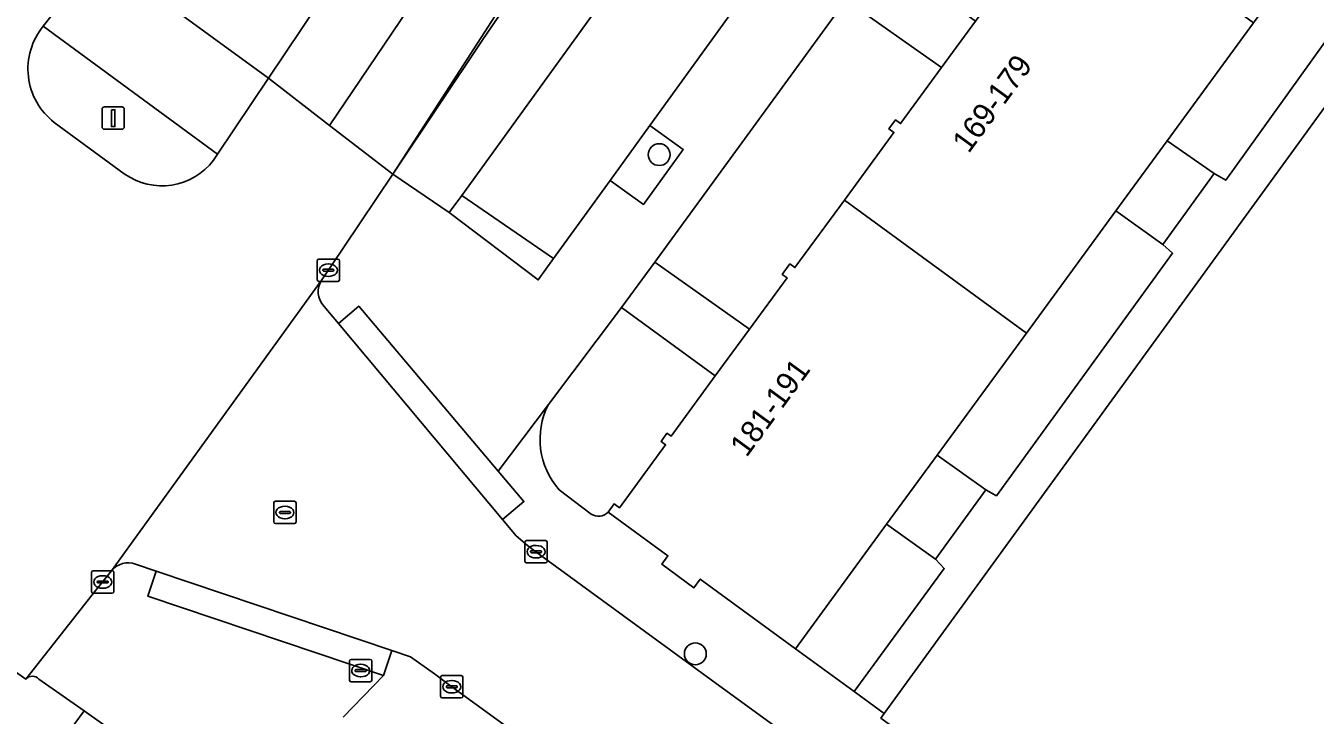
# Model space of a CAD drawing. Extents: x 160102 to 160934, y 382045 to 382923.
# Drawn here: x 160263.2 to 160320.8, y 382376 to 382406.8 of the extents above; entities that cross this region are included whole.
import ezdxf

# ---------------------------------------------------------------- set-up
doc = ezdxf.new("R2010")
doc.units = 0
for name, color, linetype in [('IMGEO_Berm_groen', 7, 'Continuous'), ('IMGEO_Boom', 7, 'Continuous'), ('IMGEO_Brandkraan', 7, 'Continuous'), ('IMGEO_Groenvoorziening', 7, 'Continuous'), ('IMGEO_Kolk', 7, 'Continuous'), ('IMGEO_Lichtmast', 7, 'Continuous'), ('IMGEO_Pand', 7, 'Continuous'), ('IMGEO_Pand_nummerreeks', 7, 'Continuous'), ('IMGEO_Rijbaan_lokaal_gesloten', 7, 'Continuous'), ('IMGEO_Rijbaan_lokaal_open', 7, 'Continuous'), ('IMGEO_Rioolput', 7, 'Continuous'), ('IMGEO_Verkeerseiland_open', 7, 'Continuous'), ('IMGEO_Voetpad_op_trap', 7, 'Continuous'), ('IMGEO_Voetpad_open', 7, 'Continuous')]:
    doc.layers.add(name, color=color, linetype=linetype)

msp = doc.modelspace()

# ---------------------------------------------------------------- linework, layer by layer
at = {"layer": 'IMGEO_Berm_groen'}
msp.add_lwpolyline([(160303.7, 382448.741), (160308.576, 382455.458), (160303.993, 382458.495), (160297.11, 382448.984), (160266.444, 382409.993), (160274.009, 382404.475)], close=True, dxfattribs=at)
for points in [[(160294.487, 382419.495), (160295.236, 382420.526), (160294.004, 382421.442), (160283.59, 382406.211), (160279.56, 382400.188), (160282.085, 382398.465), (160282.644, 382399.239), (160294.103, 382415.076)], [(160265.141, 382375.329), (160265.762, 382376.188), (160263.74, 382377.608)]]:
    msp.add_lwpolyline(points, dxfattribs=at)
msp.add_arc((160263.448, 382377.336), 0.399, 42.99877, 137.39233, dxfattribs=at)
at = {"layer": 'IMGEO_Boom'}
for centre in [(160291.475, 382401.06), (160293.091, 382378.734)]:
    msp.add_circle(centre, 0.489, dxfattribs=at)
at = {"layer": 'IMGEO_Brandkraan'}
for p, q in [((160277.626, 382377.56), (160277.626, 382378.412)), ((160277.701, 382378.486), (160278.553, 382378.486)), ((160277.928, 382378.029), (160278.326, 382378.029)), ((160278.114, 382378.266), (160278.139, 382378.266)), ((160278.627, 382378.412), (160278.627, 382377.56)), ((160278.553, 382377.486), (160277.701, 382377.486)), ((160277.885, 382377.98), (160277.885, 382377.992)), ((160278.323, 382377.943), (160277.925, 382377.943)), ((160278.137, 382377.706), (160278.112, 382377.706)), ((160278.369, 382377.992), (160278.369, 382377.98))]:
    msp.add_line(p, q, dxfattribs=at)
for points in [[(160277.626, 382377.56), (160277.626, 382378.412)], [(160277.701, 382378.486), (160278.553, 382378.486)], [(160278.627, 382378.412), (160278.627, 382377.56)], [(160278.553, 382377.486), (160277.701, 382377.486)]]:
    msp.add_lwpolyline(points, dxfattribs=at)
for centre, radius, start, end in [((160277.703, 382378.41), 0.0765, 91.55205, 178.44795), ((160277.703, 382378.41), 0.0765, 91.55205, 178.44795), ((160277.925, 382377.989), 0.0403, 85.87752, 175.75265), ((160278.33, 382377.991), 0.0386, 1.73085, 96.63898), ((160278.551, 382378.41), 0.0765, 1.55205, 88.44795), ((160278.551, 382378.41), 0.0765, 1.55205, 88.44795), ((160277.703, 382377.562), 0.0765, 181.55205, 268.44795), ((160277.703, 382377.562), 0.0765, 181.55205, 268.44795), ((160277.922, 382377.979), 0.0366, 178.93798, 274.71019), ((160278.326, 382377.986), 0.043, 264.86636, 352.45326), ((160278.551, 382377.562), 0.0765, 271.55205, 358.44795), ((160278.551, 382377.562), 0.0765, 271.55205, 358.44795)]:
    msp.add_arc(centre, radius, start, end, dxfattribs=at)
for centre, major_axis, ratio, start_param, end_param in [((160278.113, 382377.986), (-0.387, 0.002), 0.722429, 4.712389, 7.853982), ((160278.138, 382377.986), (-0.39, 0.002), 0.717154, 1.570796, 4.712389)]:
    msp.add_ellipse(centre, major_axis=major_axis, ratio=ratio, start_param=start_param, end_param=end_param, dxfattribs=at)
at = {"layer": 'IMGEO_Groenvoorziening'}
for points in [[(160370.829, 382398.747), (160336.272, 382423.908), (160301.535, 382376.068), (160301.385, 382375.861), (160326.781, 382357.302), (160333.47, 382352.414)], [(160289.787, 382394.218), (160286.52, 382389.88)], [(160289.194, 382385.073), (160289.46, 382385.436), (160289.693, 382385.265), (160291.757, 382388.086), (160291.556, 382388.234), (160291.822, 382388.598), (160292.007, 382388.462), (160293.982, 382391.162), (160289.787, 382394.218)], [(160287, 382386.071), (160288.436, 382384.978)]]:
    msp.add_lwpolyline(points, dxfattribs=at)
for points in [[(160324.45, 382410.594), (160324.208, 382410.933), (160322.085, 382412.472), (160318.049, 382406.957), (160314.189, 382401.682), (160316.293, 382400.219), (160316.804, 382399.911)], [(160301.968, 382402.051), (160301.746, 382402.213), (160302.04, 382402.614), (160302.264, 382402.451), (160304.093, 382404.95), (160299.818, 382407.964), (160291.277, 382396.257), (160295.513, 382393.253), (160297.193, 382395.55), (160296.98, 382395.706), (160297.32, 382396.17), (160297.544, 382396.006), (160299.756, 382399.029)], [(160289.282, 382399.909), (160290.77, 382398.832), (160292.547, 382401.286), (160291.056, 382402.365)], [(160314.43, 382396.648), (160313.998, 382397.036), (160311.897, 382398.552), (160307.89, 382393.076), (160303.898, 382387.621), (160306.083, 382386.071), (160306.555, 382385.803)], [(160304.221, 382382.549), (160303.828, 382382.967), (160301.64, 382384.534), (160297.565, 382378.966), (160300.192, 382377.049)]]:
    msp.add_lwpolyline(points, close=True, dxfattribs=at)
for centre, radius, start, end in [((160289.562, 382388.329), 3.415, 152.9793, 221.3855), ((160288.756, 382385.497), 0.609, 238.32581, 315.96143)]:
    msp.add_arc(centre, radius, start, end, dxfattribs=at)
at = {"layer": 'IMGEO_Kolk'}
for p, q in [((160276.182, 382395.465), (160276.182, 382396.317)), ((160276.257, 382396.391), (160277.109, 382396.391)), ((160276.441, 382395.885), (160276.441, 382395.897)), ((160276.484, 382395.934), (160276.882, 382395.934)), ((160276.67, 382396.171), (160276.695, 382396.171)), ((160276.925, 382395.897), (160276.925, 382395.885)), ((160277.183, 382396.317), (160277.183, 382395.465)), ((160277.109, 382395.391), (160276.257, 382395.391)), ((160276.879, 382395.848), (160276.481, 382395.848)), ((160276.693, 382395.611), (160276.668, 382395.611)), ((160285.542, 382383.802), (160286.394, 382383.802)), ((160285.467, 382382.876), (160285.467, 382383.728)), ((160285.726, 382383.296), (160285.726, 382383.308)), ((160286.164, 382383.259), (160285.766, 382383.259)), ((160285.769, 382383.345), (160286.167, 382383.345)), ((160285.955, 382383.582), (160285.98, 382383.582)), ((160286.21, 382383.308), (160286.21, 382383.296)), ((160286.468, 382383.728), (160286.468, 382382.876)), ((160286.394, 382382.802), (160285.542, 382382.802)), ((160285.978, 382383.022), (160285.953, 382383.022)), ((160266.092, 382381.522), (160266.092, 382382.374)), ((160266.167, 382382.448), (160267.019, 382382.448)), ((160266.58, 382382.228), (160266.605, 382382.228)), ((160267.093, 382382.374), (160267.093, 382381.522)), ((160266.351, 382381.942), (160266.351, 382381.954)), ((160266.789, 382381.905), (160266.391, 382381.905)), ((160266.394, 382381.991), (160266.792, 382381.991)), ((160266.603, 382381.668), (160266.578, 382381.668)), ((160266.835, 382381.954), (160266.835, 382381.942)), ((160267.019, 382381.448), (160266.167, 382381.448)), ((160281.7, 382376.838), (160281.7, 382377.69)), ((160281.775, 382377.764), (160282.627, 382377.764)), ((160282.188, 382377.544), (160282.213, 382377.544)), ((160282.701, 382377.69), (160282.701, 382376.838)), ((160281.959, 382377.258), (160281.959, 382377.27)), ((160282.397, 382377.221), (160281.999, 382377.221)), ((160282.002, 382377.307), (160282.4, 382377.307)), ((160282.211, 382376.984), (160282.186, 382376.984)), ((160282.443, 382377.27), (160282.443, 382377.258)), ((160282.627, 382376.764), (160281.775, 382376.764))]:
    msp.add_line(p, q, dxfattribs=at)
for points in [[(160276.182, 382395.465), (160276.182, 382396.317)], [(160276.257, 382396.391), (160277.109, 382396.391)], [(160277.183, 382396.317), (160277.183, 382395.465)], [(160277.109, 382395.391), (160276.257, 382395.391)], [(160285.542, 382383.802), (160286.394, 382383.802)], [(160285.467, 382382.876), (160285.467, 382383.728)], [(160286.468, 382383.728), (160286.468, 382382.876)], [(160286.394, 382382.802), (160285.542, 382382.802)], [(160266.092, 382381.522), (160266.092, 382382.374)], [(160266.167, 382382.448), (160267.019, 382382.448)], [(160267.093, 382382.374), (160267.093, 382381.522)], [(160267.019, 382381.448), (160266.167, 382381.448)], [(160281.7, 382376.838), (160281.7, 382377.69)], [(160281.775, 382377.764), (160282.627, 382377.764)], [(160282.701, 382377.69), (160282.701, 382376.838)], [(160282.627, 382376.764), (160281.775, 382376.764)]]:
    msp.add_lwpolyline(points, dxfattribs=at)
for centre, radius, start, end in [((160276.259, 382396.315), 0.0765, 91.55205, 178.44795), ((160276.259, 382396.315), 0.0765, 91.55205, 178.44795), ((160276.481, 382395.894), 0.0403, 85.87752, 175.75265), ((160276.886, 382395.896), 0.0386, 1.73085, 96.63898), ((160277.107, 382396.315), 0.0765, 1.55205, 88.44795), ((160277.107, 382396.315), 0.0765, 1.55205, 88.44795), ((160276.259, 382395.467), 0.0765, 181.55205, 268.44795), ((160276.259, 382395.467), 0.0765, 181.55205, 268.44795), ((160276.478, 382395.884), 0.0366, 178.93798, 274.71019), ((160276.882, 382395.891), 0.043, 264.86636, 352.45326), ((160277.107, 382395.467), 0.0765, 271.55205, 358.44795), ((160277.107, 382395.467), 0.0765, 271.55205, 358.44795), ((160285.544, 382383.726), 0.0765, 91.55205, 178.44795), ((160285.544, 382383.726), 0.0765, 91.55205, 178.44795), ((160286.392, 382383.726), 0.0765, 1.55205, 88.44795), ((160286.392, 382383.726), 0.0765, 1.55205, 88.44795), ((160285.766, 382383.305), 0.0403, 85.87752, 175.75265), ((160285.763, 382383.295), 0.0366, 178.93798, 274.71019), ((160286.167, 382383.302), 0.043, 264.86636, 352.45326), ((160286.171, 382383.307), 0.0386, 1.73085, 96.63898), ((160285.544, 382382.878), 0.0765, 181.55205, 268.44795), ((160285.544, 382382.878), 0.0765, 181.55205, 268.44795), ((160286.392, 382382.878), 0.0765, 271.55205, 358.44795), ((160286.392, 382382.878), 0.0765, 271.55205, 358.44795), ((160266.169, 382382.372), 0.0765, 91.55205, 178.44795), ((160266.169, 382382.372), 0.0765, 91.55205, 178.44795), ((160267.017, 382382.372), 0.0765, 1.55205, 88.44795), ((160267.017, 382382.372), 0.0765, 1.55205, 88.44795), ((160266.169, 382381.524), 0.0765, 181.55205, 268.44795), ((160266.169, 382381.524), 0.0765, 181.55205, 268.44795), ((160266.391, 382381.951), 0.0403, 85.87752, 175.75265), ((160266.388, 382381.941), 0.0366, 178.93798, 274.71019), ((160266.792, 382381.948), 0.043, 264.86636, 352.45326), ((160266.796, 382381.953), 0.0386, 1.73085, 96.63898), ((160267.017, 382381.524), 0.0765, 271.55205, 358.44795), ((160267.017, 382381.524), 0.0765, 271.55205, 358.44795), ((160281.777, 382377.688), 0.0765, 91.55205, 178.44795), ((160281.777, 382377.688), 0.0765, 91.55205, 178.44795), ((160282.625, 382377.688), 0.0765, 1.55205, 88.44795), ((160282.625, 382377.688), 0.0765, 1.55205, 88.44795), ((160281.999, 382377.267), 0.0403, 85.87752, 175.75265), ((160281.996, 382377.257), 0.0366, 178.93798, 274.71019), ((160282.4, 382377.264), 0.043, 264.86636, 352.45326), ((160282.404, 382377.269), 0.0386, 1.73085, 96.63898), ((160281.777, 382376.84), 0.0765, 181.55205, 268.44795), ((160281.777, 382376.84), 0.0765, 181.55205, 268.44795), ((160282.625, 382376.84), 0.0765, 271.55205, 358.44795), ((160282.625, 382376.84), 0.0765, 271.55205, 358.44795)]:
    msp.add_arc(centre, radius, start, end, dxfattribs=at)
for centre, major_axis, ratio, start_param, end_param in [((160276.669, 382395.891), (-0.387, 0.002), 0.722429, 4.712389, 7.853982), ((160276.694, 382395.891), (-0.39, 0.002), 0.717154, 1.570796, 4.712389), ((160285.954, 382383.302), (-0.387, 0.002), 0.722429, 4.712389, 7.853982), ((160285.979, 382383.302), (-0.39, 0.002), 0.717154, 1.570796, 4.712389), ((160266.579, 382381.948), (-0.387, 0.002), 0.722429, 4.712389, 7.853982), ((160266.604, 382381.948), (-0.39, 0.002), 0.717154, 1.570796, 4.712389), ((160282.187, 382377.264), (-0.387, 0.002), 0.722429, 4.712389, 7.853982), ((160282.212, 382377.264), (-0.39, 0.002), 0.717154, 1.570796, 4.712389)]:
    msp.add_ellipse(centre, major_axis=major_axis, ratio=ratio, start_param=start_param, end_param=end_param, dxfattribs=at)
at = {"layer": 'IMGEO_Lichtmast'}
for p, q in [((160266.566, 382402.292), (160266.566, 382403.092)), ((160266.566, 382403.092), (160266.566, 382402.292)), ((160266.666, 382403.192), (160267.456, 382403.192)), ((160267.456, 382403.192), (160266.666, 382403.192)), ((160267.556, 382403.092), (160267.556, 382402.292)), ((160267.556, 382402.292), (160267.556, 382403.092)), ((160267.456, 382402.192), (160266.666, 382402.192)), ((160266.666, 382402.192), (160267.456, 382402.192))]:
    msp.add_line(p, q, dxfattribs=at)
msp.add_lwpolyline([(160266.986, 382403.067), (160267.136, 382403.067), (160267.136, 382402.317), (160266.986, 382402.317), (160266.986, 382403.067)], dxfattribs=at)
for centre, start, end in [((160266.666, 382403.092), 90, 180), ((160266.666, 382403.092), 90, 180), ((160267.456, 382403.092), 0, 90), ((160267.456, 382403.092), 360, 90), ((160266.666, 382402.292), 180, 270), ((160266.666, 382402.292), 180, 270), ((160267.456, 382402.292), 270, 0), ((160267.456, 382402.292), 270, 0)]:
    msp.add_arc(centre, 0.1, start, end, dxfattribs=at)
at = {"layer": 'IMGEO_Pand'}
for points in [[(160318.049, 382406.957), (160309.896, 382412.923), (160307.657, 382409.865), (160307.414, 382410.043), (160307.146, 382409.677), (160307.41, 382409.484), (160305.61, 382407.024), (160304.093, 382404.95), (160302.264, 382402.451), (160302.04, 382402.614), (160301.746, 382402.213), (160301.968, 382402.051), (160299.756, 382399.029), (160307.89, 382393.076), (160311.897, 382398.552), (160314.189, 382401.682)], [(160307.89, 382393.076), (160299.756, 382399.029), (160297.544, 382396.006), (160297.32, 382396.17), (160296.98, 382395.706), (160297.193, 382395.55), (160295.513, 382393.253), (160293.982, 382391.162), (160292.007, 382388.462), (160291.822, 382388.598), (160291.556, 382388.234), (160291.757, 382388.086), (160289.693, 382385.265), (160289.46, 382385.436), (160289.194, 382385.073), (160291.862, 382383.12), (160291.588, 382382.746), (160293.028, 382381.692), (160293.311, 382382.079), (160297.565, 382378.966), (160301.64, 382384.534), (160303.898, 382387.621)]]:
    msp.add_lwpolyline(points, close=True, dxfattribs=at)
at = {"layer": 'IMGEO_Rijbaan_lokaal_gesloten'}
msp.add_lwpolyline([(160295.936, 382431.648), (160298.071, 382434.902), (160300.208, 382438.188), (160302.353, 382441.473), (160304.519, 382444.85), (160306.716, 382448.165), (160308.824, 382451.376), (160311.752, 382455.817), (160311.235, 382455.381), (160308.37, 382452.675), (160305.278, 382449.878), (160303.7, 382448.741), (160274.009, 382404.475), (160276.738, 382402.368), (160280.935, 382408.595), (160287.326, 382418.47), (160289.488, 382421.75), (160291.614, 382425.014), (160293.76, 382428.341)], close=True, dxfattribs=at)
for points in [[(160280.935, 382408.595), (160276.738, 382402.368), (160279.56, 382400.188), (160301.652, 382434.38)], [(160301.652, 382434.38), (160279.56, 382400.188), (160283.59, 382406.211), (160294.004, 382421.442)], [(160263.935, 382406.803), (160266.444, 382409.993), (160265.215, 382410.896), (160256.872, 382399.655), (160248.546, 382387.998)], [(160260.31, 382385.462), (160257.39, 382381.679), (160260.262, 382379.65), (160263.154, 382377.606), (160266.123, 382381.379), (160266.987, 382382.454), (160276.396, 382395.463), (160277.371, 382396.919), (160279.56, 382400.188), (160276.738, 382402.368), (160274.009, 382404.475), (160271.73, 382401.078), (160271.552, 382400.813)], [(160267.555, 382400.206), (160264.428, 382402.502)]]:
    msp.add_lwpolyline(points, dxfattribs=at)
for centre, radius, start, end in [((160266.261, 382404.891), 3.011, 140.57986, 232.49807), ((160269.243, 382402.554), 2.892, 234.28602, 322.98434)]:
    msp.add_arc(centre, radius, start, end, dxfattribs=at)
at = {"layer": 'IMGEO_Rijbaan_lokaal_open'}
for points in [[(160353.587, 382490.022), (160350.285, 382492.403), (160294.103, 382415.076), (160282.644, 382399.239), (160286.754, 382396.408), (160289.282, 382399.909), (160291.056, 382402.365), (160297.372, 382411.107), (160299.14, 382413.539), (160304.095, 382420.356), (160305.885, 382422.819), (160309.224, 382427.412), (160310.991, 382429.844), (160314.157, 382434.207), (160315.915, 382436.632), (160319.987, 382442.247), (160321.768, 382444.703), (160324.87, 382448.973), (160324.923, 382449.066), (160334.935, 382462.721)], [(160276.396, 382395.463), (160266.987, 382382.454)], [(160294.357, 382377.17), (160285.964, 382383.301), (160285.586, 382383.575), (160285.08, 382384.005), (160284.463, 382384.743), (160277.133, 382393.503), (160276.49, 382394.271)], [(160268.066, 382382.743), (160268.988, 382382.432), (160279.52, 382378.878), (160280.36, 382378.595), (160281.433, 382377.842), (160282.198, 382377.265), (160289.487, 382371.973), (160310.176, 382356.994), (160316.701, 382352.253)], [(160331.722, 382350.005), (160327.474, 382353.093), (160324.727, 382355.09), (160294.357, 382377.17)]]:
    msp.add_lwpolyline(points, dxfattribs=at)
for points in [[(160282.644, 382399.239), (160282.085, 382398.465), (160286.068, 382395.458), (160286.754, 382396.408)], [(160265.762, 382376.188), (160265.141, 382375.329), (160269.254, 382372.449), (160269.851, 382373.272)]]:
    msp.add_lwpolyline(points, close=True, dxfattribs=at)
for centre, radius, start, end in [((160277.179, 382394.925), 0.95, 145.51346, 223.50446), ((160267.729, 382381.841), 0.962, 69.51749, 140.4709)]:
    msp.add_arc(centre, radius, start, end, dxfattribs=at)
at = {"layer": 'IMGEO_Rioolput'}
for p, q in [((160274.316, 382385.558), (160275.168, 382385.558)), ((160274.241, 382384.632), (160274.241, 382385.484)), ((160274.5, 382385.052), (160274.5, 382385.064)), ((160274.938, 382385.015), (160274.54, 382385.015)), ((160274.543, 382385.101), (160274.941, 382385.101)), ((160274.729, 382385.338), (160274.754, 382385.338)), ((160274.984, 382385.064), (160274.984, 382385.052)), ((160275.242, 382385.484), (160275.242, 382384.632)), ((160275.168, 382384.558), (160274.316, 382384.558)), ((160274.752, 382384.778), (160274.727, 382384.778))]:
    msp.add_line(p, q, dxfattribs=at)
for points in [[(160274.316, 382385.558), (160275.168, 382385.558)], [(160274.241, 382384.632), (160274.241, 382385.484)], [(160275.242, 382385.484), (160275.242, 382384.632)], [(160275.168, 382384.558), (160274.316, 382384.558)]]:
    msp.add_lwpolyline(points, dxfattribs=at)
for centre, radius, start, end in [((160274.318, 382385.482), 0.0765, 91.55205, 178.44795), ((160274.318, 382385.482), 0.0765, 91.55205, 178.44795), ((160275.166, 382385.482), 0.0765, 1.55205, 88.44795), ((160275.166, 382385.482), 0.0765, 1.55205, 88.44795), ((160274.54, 382385.061), 0.0403, 85.87752, 175.75265), ((160274.537, 382385.051), 0.0366, 178.93798, 274.71019), ((160274.941, 382385.058), 0.043, 264.86636, 352.45326), ((160274.945, 382385.063), 0.0386, 1.73085, 96.63898), ((160274.318, 382384.634), 0.0765, 181.55205, 268.44795), ((160274.318, 382384.634), 0.0765, 181.55205, 268.44795), ((160275.166, 382384.634), 0.0765, 271.55205, 358.44795), ((160275.166, 382384.634), 0.0765, 271.55205, 358.44795)]:
    msp.add_arc(centre, radius, start, end, dxfattribs=at)
for centre, major_axis, ratio, start_param, end_param in [((160274.728, 382385.058), (-0.387, 0.002), 0.722429, 4.712389, 7.853982), ((160274.753, 382385.058), (-0.39, 0.002), 0.717154, 1.570796, 4.712389)]:
    msp.add_ellipse(centre, major_axis=major_axis, ratio=ratio, start_param=start_param, end_param=end_param, dxfattribs=at)
at = {"layer": 'IMGEO_Verkeerseiland_open'}
for points in [[(160271.552, 382400.813), (160271.73, 382401.078), (160263.935, 382406.803)], [(160264.428, 382402.502), (160267.555, 382400.206)]]:
    msp.add_lwpolyline(points, dxfattribs=at)
for centre, radius, start, end in [((160266.261, 382404.891), 3.011, 140.57986, 232.49807), ((160269.243, 382402.554), 2.892, 234.28602, 322.98434)]:
    msp.add_arc(centre, radius, start, end, dxfattribs=at)
at = {"layer": 'IMGEO_Voetpad_op_trap'}
for points in [[(160316.293, 382400.219), (160314.189, 382401.682), (160311.897, 382398.552), (160313.998, 382397.036)], [(160306.083, 382386.071), (160303.898, 382387.621), (160301.64, 382384.534), (160303.828, 382382.967)]]:
    msp.add_lwpolyline(points, close=True, dxfattribs=at)
at = {"layer": 'IMGEO_Voetpad_open'}
for points in [[(160276.49, 382394.271), (160277.133, 382393.503), (160278.042, 382394.289), (160284.277, 382386.902), (160286.52, 382389.88), (160289.787, 382394.218), (160291.277, 382396.257), (160299.818, 382407.964), (160301.387, 382410.162), (160310.105, 382422.17), (160311.684, 382424.258), (160320.164, 382435.884)], [(160324.45, 382410.594), (160316.804, 382399.911), (160316.293, 382400.219), (160313.998, 382397.036), (160314.43, 382396.648), (160306.555, 382385.803), (160306.083, 382386.071), (160303.828, 382382.967), (160304.221, 382382.549), (160300.192, 382377.049), (160301.535, 382376.068), (160336.272, 382423.908), (160370.829, 382398.747), (160371.989, 382400.333), (160363.061, 382406.781), (160363.18, 382407.011)], [(160297.372, 382411.107), (160291.056, 382402.365), (160292.547, 382401.286), (160290.77, 382398.832), (160289.282, 382399.909), (160286.754, 382396.408), (160286.068, 382395.458), (160282.085, 382398.465), (160279.56, 382400.188), (160277.371, 382396.919), (160276.396, 382395.463)], [(160286.52, 382389.88), (160284.277, 382386.902), (160285.427, 382385.54), (160284.463, 382384.743), (160285.08, 382384.005), (160285.586, 382383.575), (160285.964, 382383.301), (160294.357, 382377.17), (160324.727, 382355.09), (160327.474, 382353.093), (160331.722, 382350.005)], [(160288.436, 382384.978), (160287, 382386.071)], [(160300.192, 382377.049), (160297.565, 382378.966), (160293.311, 382382.079), (160293.028, 382381.692), (160291.588, 382382.746), (160291.862, 382383.12), (160289.194, 382385.073)], [(160279.141, 382377.768), (160268.611, 382381.311), (160268.988, 382382.432), (160268.066, 382382.743)], [(160266.987, 382382.454), (160266.123, 382381.379), (160263.154, 382377.606)], [(160310.176, 382356.994), (160289.487, 382371.973), (160282.198, 382377.265), (160281.433, 382377.842), (160280.36, 382378.595), (160279.52, 382378.878), (160279.141, 382377.768), (160277.338, 382375.9)], [(160263.74, 382377.608), (160265.762, 382376.188), (160269.851, 382373.272), (160270.225, 382373.788), (160271.806, 382372.668), (160270.17, 382370.359), (160268.564, 382371.497), (160265.16, 382366.799), (160266.819, 382365.598), (160265.076, 382363.193), (160263.418, 382364.395), (160258.64, 382357.805)], [(160277.338, 382375.9), (160279.141, 382377.768)], [(160333.47, 382352.414), (160326.781, 382357.302), (160301.385, 382375.861), (160301.535, 382376.068), (160300.192, 382377.049)]]:
    msp.add_lwpolyline(points, dxfattribs=at)
for points in [[(160266.444, 382409.993), (160263.935, 382406.803), (160271.73, 382401.078), (160274.009, 382404.475)], [(160299.818, 382407.964), (160304.093, 382404.95), (160305.61, 382407.024), (160301.387, 382410.162)], [(160289.787, 382394.218), (160293.982, 382391.162), (160295.513, 382393.253), (160291.277, 382396.257)], [(160278.042, 382394.289), (160277.133, 382393.503), (160284.463, 382384.743), (160285.427, 382385.54), (160284.277, 382386.902)], [(160268.988, 382382.432), (160268.611, 382381.311), (160279.141, 382377.768), (160279.52, 382378.878)]]:
    msp.add_lwpolyline(points, close=True, dxfattribs=at)
for centre, radius, start, end in [((160277.179, 382394.925), 0.95, 145.51346, 223.50446), ((160289.562, 382388.329), 3.415, 152.9793, 221.3855), ((160288.756, 382385.497), 0.609, 238.32581, 315.96143), ((160267.729, 382381.841), 0.962, 69.51749, 140.4709), ((160263.448, 382377.336), 0.399, 42.99877, 137.39233)]:
    msp.add_arc(centre, radius, start, end, dxfattribs=at)

# ---------------------------------------------------------------- texts
at = {"layer": 'IMGEO_Pand_nummerreeks'}
for s, rotation, p in [('169-179', 53.88095, (160305.312, 382401.078)), ('181-191', 53.82938, (160295.381, 382387.487))]:
    msp.add_text(s, height=1, rotation=rotation, dxfattribs=at).set_placement(p)

doc.saveas('drawing.dxf')
